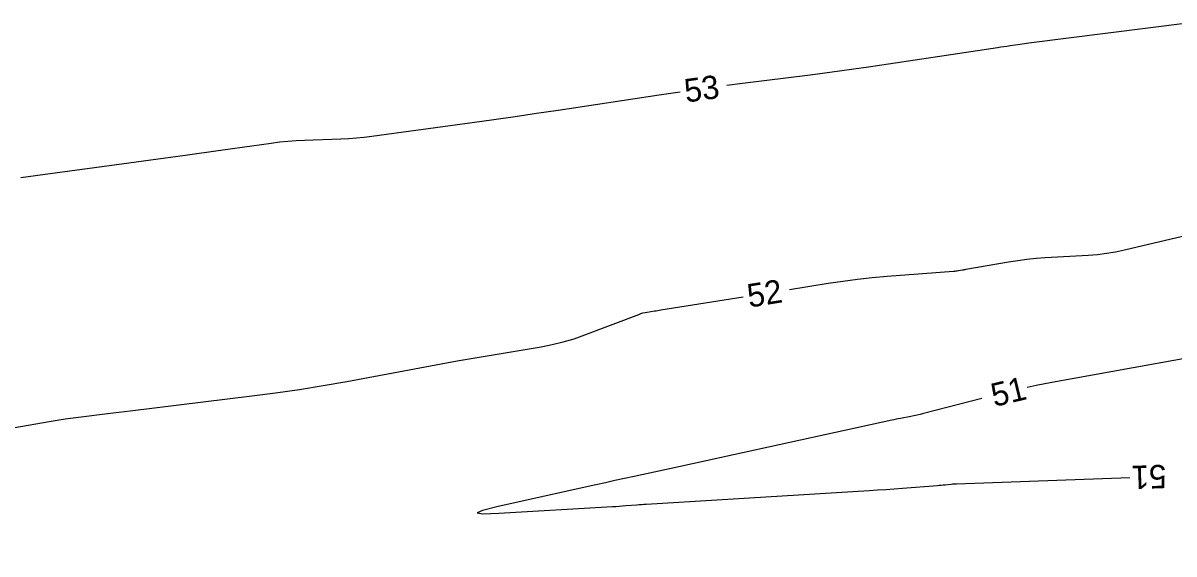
# Model space of a CAD drawing. Extents: x 2384780 to 2405861, y 547869 to 573706.
# Drawn here: x 2390950.6 to 2391048.9, y 552616.3 to 552661.7 of the extents above; entities that cross this region are included whole.
import ezdxf

# ---------------------------------------------------------------- set-up
doc = ezdxf.new("R2010")
doc.units = 0
doc.layers.add('Old_Level_60', color=7, linetype='Continuous')
doc.layers.add('Old_Level_63', color=7, linetype='Continuous')

msp = doc.modelspace()

# ---------------------------------------------------------------- linework, layer by layer
at = {"layer": 'Old_Level_60'}
for points in [[(2391010.73, 552656.40675), (2391012.06475, 552656.57875), (2391017.866, 552657.308), (2391019.1085, 552657.46775), (2391020.35025, 552657.63525), (2391021.59075, 552657.80975), (2391022.83025, 552657.99175), (2391033.861, 552659.6445), (2391034.12575, 552659.68425), (2391034.3905, 552659.724), (2391034.65525, 552659.7635), (2391034.92, 552659.80325), (2391035.785, 552659.93275), (2391035.97025, 552659.96), (2391036.156, 552659.986), (2391036.34175, 552660.011), (2391036.5275, 552660.035), (2391050.07275, 552661.7305)], [(2390950.4495, 552648.52075), (2390952.54275, 552648.81225), (2390954.636, 552649.10125), (2390956.73, 552649.38775), (2390964.47525, 552650.4425), (2390965.4885, 552650.581), (2390966.5015, 552650.72075), (2390967.51425, 552650.862), (2390968.527, 552651.004), (2390971.83475, 552651.47075), (2390972.5445, 552651.56125), (2390973.25575, 552651.63275), (2390973.96875, 552651.6855), (2390974.68325, 552651.71925), (2390977.7885, 552651.825), (2390978.45325, 552651.856), (2390979.11625, 552651.90425), (2390979.778, 552651.9695), (2390980.4385, 552652.0515), (2390988.99675, 552653.2275), (2390990.83025, 552653.48275), (2390992.66275, 552653.74425), (2390994.4945, 552654.012), (2390996.32525, 552654.28625), (2391004.97375, 552655.59625), (2391006.744, 552655.85875), (2391006.76725, 552655.862)], [(2391016.079, 552638.9625), (2391019.3915, 552639.49125), (2391020.64325, 552639.67775), (2391021.898, 552639.8385), (2391023.15575, 552639.9735), (2391024.4165, 552640.0825), (2391030.093, 552640.51525), (2391030.2, 552640.52475), (2391030.3065, 552640.53675), (2391030.41275, 552640.55125), (2391030.51875, 552640.5685), (2391030.86425, 552640.62875), (2391030.93825, 552640.64175), (2391031.01225, 552640.65475), (2391031.0865, 552640.6675), (2391031.1605, 552640.6805), (2391034.7965, 552641.31525), (2391035.577, 552641.44), (2391036.36, 552641.54225), (2391037.14575, 552641.622), (2391037.934, 552641.679), (2391041.595, 552641.89175), (2391042.377, 552641.954), (2391043.15425, 552642.05), (2391043.9265, 552642.1795), (2391044.69375, 552642.3425), (2391060.0375, 552645.9495)], [(2390941.122, 552625.61175), (2390952.87725, 552627.6755), (2390953.55925, 552627.7905), (2390954.2425, 552627.89675), (2390954.92725, 552627.99375), (2390955.61325, 552628.082), (2390957.8565, 552628.355), (2390958.33725, 552628.4135), (2390958.818, 552628.472), (2390959.29875, 552628.5305), (2390959.7795, 552628.58925), (2390970.175, 552629.855), (2390972.2105, 552630.119), (2390974.241, 552630.4155), (2390976.2665, 552630.744), (2390978.28725, 552631.10475), (2390984.9865, 552632.35575), (2390986.3465, 552632.60625), (2390987.7075, 552632.85), (2390989.06975, 552633.08725), (2390990.43325, 552633.318), (2390994.88875, 552634.06075), (2390995.83725, 552634.24325), (2390996.773, 552634.47225), (2390997.69625, 552634.74775), (2390998.60675, 552635.07), (2391003.21225, 552636.8295), (2391003.392, 552636.89275), (2391003.57425, 552636.94675), (2391003.759, 552636.991), (2391003.94625, 552637.026), (2391004.56225, 552637.12425), (2391004.69425, 552637.14525), (2391004.82625, 552637.16625), (2391004.95825, 552637.1875), (2391005.09025, 552637.2085), (2391012.129, 552638.332)], [(2391055.847, 552634.14), (2391038.495, 552631.0005), (2391037.153, 552630.74425), (2391036.3955, 552630.5845)], [(2391032.50675, 552629.65), (2391027.523, 552628.345), (2391027.25675, 552628.27775), (2391026.98925, 552628.21475), (2391026.72075, 552628.1565), (2391026.4515, 552628.1025), (2391025.56975, 552627.934), (2391025.38075, 552627.897), (2391025.19225, 552627.859), (2391025.004, 552627.81975), (2391024.816, 552627.77925), (2391011.30875, 552624.8145), (2391010.14175, 552624.55875), (2391008.97425, 552624.30425), (2391007.80675, 552624.051), (2391006.639, 552623.799), (2391002.8235, 552622.977), (2391002.00625, 552622.80025), (2391001.189, 552622.62225), (2391000.372, 552622.443), (2390999.5555, 552622.2625), (2390991.203, 552620.40975), (2390989.8655, 552620.07575), (2390989.43325, 552619.868), (2390989.906, 552619.7865), (2390991.2835, 552619.83125), (2391000.96425, 552620.402), (2391001.2505, 552620.4195), (2391001.53675, 552620.43825), (2391001.82275, 552620.4585), (2391002.10875, 552620.48025), (2391003.043, 552620.553), (2391003.243, 552620.56825), (2391003.44325, 552620.58275), (2391003.64375, 552620.59625), (2391003.844, 552620.609), (2391022.8835, 552621.77475), (2391023.595, 552621.82), (2391024.30675, 552621.86825), (2391025.018, 552621.9195), (2391025.729, 552621.974), (2391028.7235, 552622.21), (2391028.885, 552622.22325), (2391029.04675, 552622.23775), (2391029.208, 552622.25325), (2391029.3695, 552622.27), (2391029.89625, 552622.326), (2391030.00925, 552622.33725), (2391030.1225, 552622.34625), (2391030.23575, 552622.35325), (2391030.34925, 552622.35825), (2391045.14575, 552622.876)]]:
    msp.add_lwpolyline(points, dxfattribs=at)
at = {"layer": 'Old_Level_63'}
msp.add_spline([(2390739.62125, 552545.348), (2390745.271, 552546.5335), (2390750.91725, 552547.7185), (2390756.5675, 552548.904), (2390762.221, 552550.09125), (2390767.8725, 552551.2785), (2390773.5255, 552552.467), (2390779.18075, 552553.6565), (2390784.8375, 552554.848), (2390790.49225, 552556.04), (2390796.14925, 552557.234), (2390801.80925, 552558.43025), (2390807.46975, 552559.62825), (2390813.1315, 552560.8285), (2390818.79225, 552562.031), (2390824.45475, 552563.23575), (2390830.117, 552564.443), (2390835.77825, 552565.6525), (2390841.44475, 552566.86575), (2390847.113, 552568.0825), (2390852.7785, 552569.302), (2390858.44025, 552570.5235), (2390864.10825, 552571.7495), (2390869.779, 552572.98025), (2390875.44625, 552574.2135), (2390881.11525, 552575.4515), (2390886.77975, 552576.6925), (2390892.4515, 552577.9385), (2390898.12275, 552579.18975), (2390903.79025, 552580.444), (2390909.46225, 552581.70425), (2390915.13075, 552582.96875), (2390920.80125, 552584.23825), (2390926.47425, 552585.51375), (2390932.143, 552586.794), (2390937.8135, 552588.0795), (2390943.48575, 552589.3715), (2390949.1565, 552590.66875), (2390954.827, 552591.97225), (2390960.5, 552593.28225), (2390966.17, 552594.5985), (2390971.837, 552595.91975), (2390977.51, 552597.24925), (2390983.1815, 552598.5855), (2390988.84775, 552599.9275), (2390994.51775, 552601.27725), (2391000.18725, 552602.6345), (2391005.85475, 552603.9985), (2391011.52375, 552605.37075), (2391017.19125, 552606.7505), (2391022.85825, 552608.138), (2391028.5255, 552609.534), (2391034.19, 552610.9375), (2391039.85525, 552612.34975), (2391045.51975, 552613.7705), (2391051.18175, 552615.1995), (2391056.84525, 552616.63775), (2391062.50425, 552618.08425), (2391068.1655, 552619.54025), (2391073.82775, 552621.0065), (2391079.48125, 552622.48), (2391085.14025, 552623.9645), (2391090.798, 552625.4595), (2391096.44925, 552626.9625), (2391102.10325, 552628.47625), (2391107.75725, 552630.00125), (2391113.40575, 552631.53525), (2391119.05525, 552633.08025), (2391124.703, 552634.636), (2391130.34475, 552636.2015), (2391135.989, 552637.7785), (2391141.63475, 552639.368), (2391147.27575, 552640.968), (2391152.911, 552642.57825), (2391158.5015, 552644.1875)], degree=3, dxfattribs=at)

# ---------------------------------------------------------------- texts
at = {"layer": 'Old_Level_60'}
for s, rotation, p in [('53', 7.8274361, (2391007.25375, 552654.9265)), ('52', 9.0685917, (2391012.65225, 552637.40275)), ('51', 13.5116917, (2391033.576, 552628.90725)), ('51', 182.0045111, (2391048.24275, 552623.985))]:
    msp.add_text(s, height=2, rotation=rotation, dxfattribs=at).set_placement(p)

doc.saveas('drawing.dxf')
